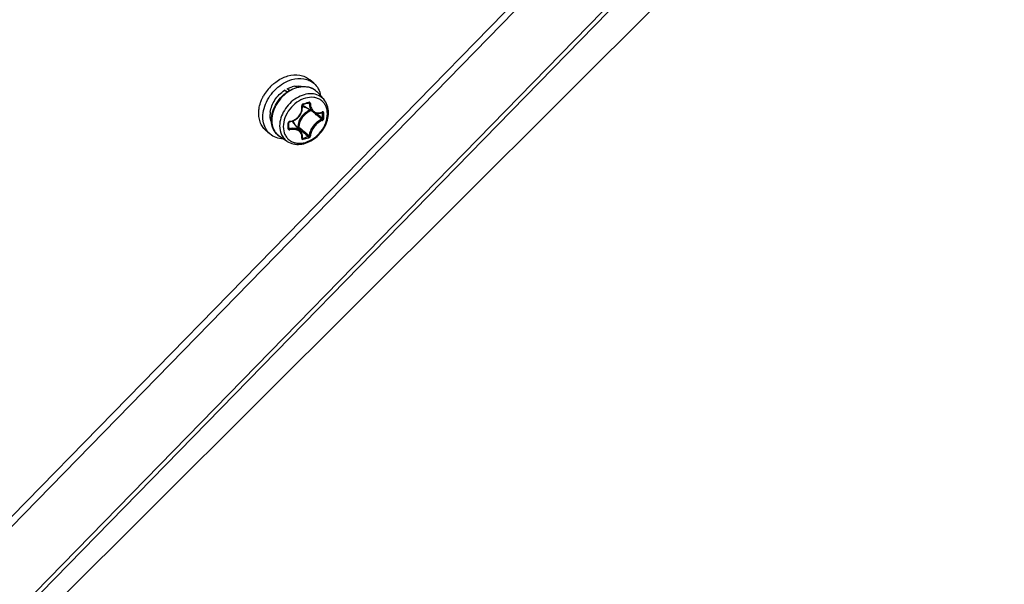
# Model space of a CAD drawing. Header units: millimetres. Extents: x 0 to 420, y 0 to 297.
# Tile 405 of 514: x 385.27 to 397.02, y 168.81 to 175.55. Entities that reach past the tile are written whole.
import ezdxf

# ---------------------------------------------------------------- set-up
doc = ezdxf.new("R2010")
doc.units = ezdxf.units.MM
doc.header["$LTSCALE"] = 23.1
doc.layers.get('0').update_dxf_attribs({"linetype": 'CONTINUOUS'})

msp = doc.modelspace()

# ---------------------------------------------------------------- linework, layer by layer
at = {"color": 7, "linetype": 'Continuous'}
for p, q in [((375.5799, 159.7947), (401.045, 185.8702)), ((388.7785, 174.7865), (388.7285, 174.8298)), ((388.4277, 174.7026), (388.4667, 174.6866)), ((388.4553, 174.6788), (388.4277, 174.7026)), ((388.4858, 174.6986), (388.4597, 174.7212)), ((388.8956, 174.5952), (388.8238, 174.6763)), ((388.7759, 174.4405), (388.6507, 174.5181)), ((388.7112, 174.5527), (388.723, 174.5464)), ((388.7155, 174.5541), (388.7148, 174.5537)), ((388.769, 174.4448), (388.7751, 174.4396)), ((388.8108, 174.4277), (388.8249, 174.4158)), ((388.874, 174.438), (388.8808, 174.4344)), ((388.2547, 174.1818), (388.2047, 174.2251)), ((388.4788, 174.3059), (388.4787, 174.3162)), ((388.4789, 174.2927), (388.4788, 174.3059)), ((388.4788, 174.2572), (388.4885, 174.2442)), ((388.4789, 174.279), (388.4789, 174.2927)), ((388.4789, 174.2661), (388.4789, 174.279)), ((388.6207, 174.2132), (388.5263, 174.3256)), ((388.5856, 174.2665), (388.5778, 174.2642)), ((388.5901, 174.254), (388.5871, 174.2531)), ((388.4608, 174.0931), (388.3703, 174.1526)), ((388.6397, 174.1334), (388.6397, 174.134)), ((388.6397, 174.133), (388.6397, 174.1334)), ((388.6406, 174.1399), (388.6463, 174.1322))]:
    msp.add_line(p, q, dxfattribs=at)
at = {"color": 3, "linetype": 'Continuous'}
for p, q in [((401.1269, 185.8483), (375.6592, 159.7542)), ((374.3517, 157.3438), (400.9898, 184.6235)), ((400.9545, 184.5149), (374.3857, 157.3061)), ((374.3867, 157.3027), (398.3765, 181.2204)), ((374.3867, 157.3022), (398.3739, 181.2173))]:
    msp.add_line(p, q, dxfattribs=at)
at = {"color": 7, "linetype": 'Continuous'}
for points in [[(388.4898, 174.3275), (388.5018, 174.3294), (388.5168, 174.3331), (388.5315, 174.3382), (388.5457, 174.3446), (388.5592, 174.3523), (388.5721, 174.3612), (388.5842, 174.3712), (388.5953, 174.3822), (388.6054, 174.3941), (388.6144, 174.4068), (388.6222, 174.4203), (388.6288, 174.4343), (388.6341, 174.4488), (388.638, 174.4636), (388.6405, 174.4787), (388.6415, 174.4939), (388.6412, 174.509), (388.6397, 174.5217)], [(388.6397, 174.5217), (388.6397, 174.5232), (388.6399, 174.5248), (388.6403, 174.5264), (388.641, 174.5279), (388.6418, 174.5294), (388.6428, 174.5307), (388.6439, 174.532), (388.6452, 174.533), (388.6465, 174.5338), (388.6478, 174.5344), (388.6483, 174.5346)], [(388.6483, 174.5346), (388.6575, 174.5371), (388.6697, 174.5405), (388.6817, 174.5439), (388.6937, 174.5474), (388.7057, 174.551), (388.7148, 174.5537)], [(388.7148, 174.5537), (388.7153, 174.5539), (388.7164, 174.554), (388.7173, 174.554), (388.7181, 174.5537), (388.7184, 174.5536)], [(388.7758, 174.4405), (388.7825, 174.4367), (388.7921, 174.4325), (388.8022, 174.4293), (388.8127, 174.4273), (388.8235, 174.4265), (388.8345, 174.4269), (388.8457, 174.4285), (388.8569, 174.4313), (388.8681, 174.4353), (388.8768, 174.4392)], [(388.8768, 174.4392), (388.8776, 174.4395), (388.8781, 174.4397), (388.8784, 174.4397)], [(388.4787, 174.3162), (388.4788, 174.3175), (388.4792, 174.3191), (388.48, 174.3207), (388.481, 174.3223), (388.4823, 174.3237), (388.4838, 174.325), (388.4854, 174.326), (388.4871, 174.3268), (388.4889, 174.3273), (388.4898, 174.3275)], [(388.4787, 174.2498), (388.4787, 174.2532), (388.4789, 174.2661)], [(388.4794, 174.2475), (388.479, 174.248), (388.4788, 174.2487), (388.4787, 174.2495), (388.4787, 174.2498)], [(388.6397, 174.134), (388.641, 174.1428), (388.6416, 174.1543), (388.6409, 174.1655), (388.6391, 174.1764), (388.636, 174.1867), (388.6317, 174.1965), (388.6263, 174.2057), (388.6207, 174.2132)]]:
    msp.add_lwpolyline(points, dxfattribs=at)
for centre, radius, start, end in [((388.638, 174.3789), 0.5268, 133.23466, 151.14273), ((388.6354, 174.3825), 0.5225, 129.69427, 133.29593), ((388.5936, 174.4788), 0.2761, 99.13236, 105.26751), ((388.6769, 174.5462), 0.1962, 50.21099, 52.55698), ((388.6771, 174.5465), 0.1958, 47.22734, 50.21044), ((388.6764, 174.5458), 0.1969, 41.53016, 47.2187), ((388.7053, 174.6062), 0.1036, 231.02796, 232.4183), ((388.7058, 174.6069), 0.1045, 232.42719, 238.20278), ((388.1024, 176.5646), 2.0958, 285.1573, 287.05436), ((388.5331, 174.4086), 0.2763, 172.94311, 179.02067), ((388.4948, 174.3109), 0.0224, 97.07501, 105.67199), ((388.4462, 174.2584), 0.1045, 40.01139, 46.15737), ((379.6728, 163.7), 14.078, 49.48381, 49.71745), ((380.7244, 164.9292), 12.4604, 49.15596, 49.48764), ((380.2147, 164.2194), 13.3455, 49.50625, 49.82093), ((388.8217, 174.5595), 0.1281, 294.56944, 296.3793), ((387.3364, 174.401), 1.5447, 0.00466, 1.24001), ((387.4047, 174.401), 1.4765, 358.73166, 0.00478), ((387.3383, 174.4002), 1.5576, 0.00435, 1.23968), ((387.4071, 174.4002), 1.4888, 358.73194, 0.00505), ((386.2149, 174.2778), 2.2571, 0.00371, 0.85699), ((386.3272, 174.2779), 2.1448, 359.12081, 0.00362), ((388.4759, 174.2499), 0.00278, 350.98932, 359.09365), ((397.7061, 184.9753), 14.0729, 229.62633, 229.94629), ((397.1892, 184.463), 13.3342, 229.8909, 230.24479), ((388.6423, 174.1353), 0.00339, 216.40821, 219.64724), ((388.2639, 175.5806), 1.498, 284.78581, 287.41773), ((396.2984, 183.3003), 11.8849, 229.94478, 230.3357), ((388.2633, 175.584), 1.5163, 284.78809, 287.41019), ((395.9192, 182.9358), 11.348, 230.24369, 230.64376)]:
    msp.add_arc(centre, radius, start, end, dxfattribs=at)
for points, knots in [([(371.4392, 172.373), (373.0217, 173.2236), (379.2626, 177.0658), (384.6257, 182.3015), (387.9314, 186.7271)], [0, 0, 0, 0, 0.2454261, 1, 1, 1, 1]), ([(388.2547, 174.1818), (388.233, 174.2006), (388.1957, 174.2484), (388.1684, 174.3378), (388.1697, 174.4378), (388.1983, 174.5404), (388.252, 174.6384), (388.3487, 174.7503), (388.4472, 174.8105), (388.5166, 174.8305)], [0, 0, 0, 0, 0.1043962, 0.214712, 0.3343273, 0.4633026, 0.598992, 0.7371022, 1, 1, 1, 1]), ([(388.3017, 174.7845), (388.3087, 174.7902), (388.3366, 174.8122), (388.3668, 174.8312), (388.3904, 174.8433)], [0, 0, 0, 0, 0.2538352, 1, 1, 1, 1]), ([(388.3904, 174.8433), (388.3966, 174.8465), (388.4212, 174.8585), (388.447, 174.8682), (388.4666, 174.8738)], [0, 0, 0, 0, 0.2550171, 1, 1, 1, 1]), ([(388.4666, 174.8738), (388.5128, 174.8872), (388.586, 174.8943), (388.6748, 174.8678), (388.7122, 174.8439), (388.7285, 174.8298)], [0, 0, 0, 0, 0.5240891, 0.7659651, 1, 1, 1, 1]), ([(388.5166, 174.8305), (388.5628, 174.8439), (388.636, 174.851), (388.7248, 174.8245), (388.7622, 174.8006), (388.7785, 174.7865)], [0, 0, 0, 0, 0.5240891, 0.7659651, 1, 1, 1, 1]), ([(388.2589, 174.4426), (388.2652, 174.4939), (388.3059, 174.5958), (388.3825, 174.6731), (388.4277, 174.7026)], [0, 0, 0, 0, 0.489346, 1, 1, 1, 1]), ([(388.2724, 174.3501), (388.2724, 174.4186), (388.3081, 174.5246), (388.3965, 174.6352), (388.4546, 174.6804), (388.4857, 174.6986)], [0, 0, 0, 0, 0.4849935, 0.7442061, 1, 1, 1, 1]), ([(388.4902, 174.6948), (388.4589, 174.6763), (388.4005, 174.6305), (388.312, 174.5193), (388.276, 174.4129), (388.276, 174.3444)], [0, 0, 0, 0, 0.2564494, 0.516507, 1, 1, 1, 1]), ([(388.4597, 174.7212), (388.4646, 174.7237), (388.4844, 174.7333), (388.5051, 174.7409), (388.5209, 174.7451)], [0, 0, 0, 0, 0.2552422, 1, 1, 1, 1]), ([(388.4857, 174.6986), (388.4941, 174.7035), (388.5274, 174.7215), (388.5634, 174.7345), (388.5908, 174.7407)], [0, 0, 0, 0, 0.2571323, 1, 1, 1, 1]), ([(388.5969, 174.7379), (388.5878, 174.7358), (388.5507, 174.7258), (388.5153, 174.7096), (388.4902, 174.6948)], [0, 0, 0, 0, 0.2422437, 1, 1, 1, 1]), ([(388.5498, 174.7514), (388.5578, 174.7527), (388.5887, 174.7562), (388.6204, 174.7536), (388.6426, 174.7477)], [0, 0, 0, 0, 0.2609042, 1, 1, 1, 1]), ([(388.5908, 174.7407), (388.6128, 174.7455), (388.6567, 174.7507), (388.7211, 174.7424), (388.7788, 174.7179), (388.8104, 174.6914), (388.8238, 174.6763)], [0, 0, 0, 0, 0.2662941, 0.5187749, 0.7613087, 1, 1, 1, 1]), ([(388.7962, 174.702), (388.7832, 174.7119), (388.7541, 174.7289), (388.6871, 174.7486), (388.6322, 174.7458), (388.5969, 174.7379)], [0, 0, 0, 0, 0.2356681, 0.4787302, 1, 1, 1, 1]), ([(388.7785, 174.7865), (388.7996, 174.7682), (388.8361, 174.7219), (388.8539, 174.6661), (388.8587, 174.637)], [0, 0, 0, 0, 0.4868108, 1, 1, 1, 1]), ([(388.1424, 174.556), (388.1447, 174.5626), (388.1543, 174.589), (388.1664, 174.6146), (388.1766, 174.6332)], [0, 0, 0, 0, 0.2466495, 1, 1, 1, 1]), ([(388.8956, 174.5952), (388.8782, 174.6149), (388.8332, 174.6479), (388.7492, 174.6662), (388.658, 174.6539), (388.5682, 174.6134), (388.4875, 174.5489), (388.4041, 174.4428), (388.3704, 174.342), (388.3704, 174.277)], [0, 0, 0, 0, 0.1046456, 0.2144563, 0.334319, 0.4646472, 0.602133, 0.7413363, 1, 1, 1, 1]), ([(388.9403, 174.4212), (388.9403, 174.4536), (388.9312, 174.5023), (388.8977, 174.5557), (388.8642, 174.5869), (388.8235, 174.6084), (388.7602, 174.6236), (388.6714, 174.6136), (388.5712, 174.5629), (388.4866, 174.4815), (388.4292, 174.3807), (388.4137, 174.3053), (388.4137, 174.2692)], [0, 0, 0, 0, 0.1160607, 0.1705313, 0.2240165, 0.2780772, 0.3341495, 0.4551614, 0.5892547, 0.7306756, 0.8703728, 1, 1, 1, 1]), ([(388.9522, 174.4354), (388.9522, 174.4649), (388.9435, 174.5229), (388.9142, 174.5743), (388.8956, 174.5952)], [0, 0, 0, 0, 0.5121723, 1, 1, 1, 1]), ([(388.2047, 174.2251), (388.1896, 174.2381), (388.1625, 174.2689), (388.1244, 174.3453), (388.1178, 174.4124), (388.1214, 174.4564)], [0, 0, 0, 0, 0.2357301, 0.4783379, 1, 1, 1, 1]), ([(388.1214, 174.4564), (388.122, 174.4646), (388.1259, 174.4984), (388.1342, 174.5317), (388.1424, 174.556)], [0, 0, 0, 0, 0.2436985, 1, 1, 1, 1]), ([(388.4921, 174.3331), (388.5131, 174.3357), (388.5551, 174.3501), (388.6049, 174.3937), (388.6347, 174.4523), (388.6376, 174.496), (388.6344, 174.5165)], [0, 0, 0, 0, 0.248621, 0.5039092, 0.7568649, 1, 1, 1, 1]), ([(388.7321, 174.4676), (388.6918, 174.4507), (388.6219, 174.3934), (388.5875, 174.3087), (388.5856, 174.2665)], [0, 0, 0, 0, 0.5082968, 1, 1, 1, 1]), ([(388.7463, 174.4589), (388.706, 174.4443), (388.6355, 174.3894), (388.6006, 174.3064), (388.5987, 174.2647)], [0, 0, 0, 0, 0.5065375, 1, 1, 1, 1]), ([(388.6503, 174.5417), (388.6453, 174.5403), (388.6362, 174.533), (388.6336, 174.5218), (388.6344, 174.5165)], [0, 0, 0, 0, 0.4975018, 1, 1, 1, 1]), ([(388.6344, 174.5167), (388.6358, 174.5172), (388.638, 174.518), (388.6399, 174.5201), (388.6398, 174.521)], [0, 0, 0, 0, 0.6366992, 1, 1, 1, 1]), ([(388.6405, 174.5139), (388.6437, 174.5119), (388.6569, 174.5046), (388.6716, 174.5), (388.6829, 174.498)], [0, 0, 0, 0, 0.2456572, 1, 1, 1, 1]), ([(388.6503, 174.5417), (388.6505, 174.5401), (388.6507, 174.5376), (388.6493, 174.5348), (388.6483, 174.5346)], [0, 0, 0, 0, 0.6274613, 1, 1, 1, 1]), ([(388.717, 174.5609), (388.7171, 174.5602), (388.7172, 174.5579), (388.7168, 174.5551), (388.7155, 174.5541)], [0, 0, 0, 0, 0.3178214, 1, 1, 1, 1]), ([(388.7364, 174.546), (388.7361, 174.5507), (388.733, 174.5582), (388.724, 174.562), (388.7193, 174.5616), (388.717, 174.5609)], [0, 0, 0, 0, 0.5062739, 0.7476301, 1, 1, 1, 1]), ([(388.723, 174.5464), (388.7229, 174.5472), (388.7223, 174.55), (388.7203, 174.5526), (388.7184, 174.5536)], [0, 0, 0, 0, 0.2647396, 1, 1, 1, 1]), ([(388.723, 174.5464), (388.7239, 174.5247), (388.7307, 174.4927), (388.7532, 174.4581), (388.7679, 174.4454), (388.7758, 174.4405)], [0, 0, 0, 0, 0.5308597, 0.7721202, 1, 1, 1, 1]), ([(388.7364, 174.5462), (388.734, 174.5456), (388.7295, 174.5452), (388.7249, 174.5456), (388.723, 174.5464)], [0, 0, 0, 0, 0.5357866, 1, 1, 1, 1]), ([(388.7364, 174.546), (388.7373, 174.5267), (388.7447, 174.4903), (388.7723, 174.4531), (388.8016, 174.4371), (388.8341, 174.4303), (388.8597, 174.436), (388.875, 174.443)], [0, 0, 0, 0, 0.2788314, 0.5245449, 0.6404177, 0.7560754, 1, 1, 1, 1]), ([(388.2736, 174.3221), (388.2707, 174.3289), (388.2602, 174.3583), (388.2564, 174.3898), (388.2568, 174.4134)], [0, 0, 0, 0, 0.2409599, 1, 1, 1, 1]), ([(388.3703, 174.1526), (388.3549, 174.1627), (388.3266, 174.1874), (388.2842, 174.2516), (388.2724, 174.3109), (388.2724, 174.3501)], [0, 0, 0, 0, 0.2414081, 0.4858196, 1, 1, 1, 1]), ([(388.276, 174.3444), (388.276, 174.3061), (388.2872, 174.2483), (388.3283, 174.1861), (388.3555, 174.1623), (388.3703, 174.1526)], [0, 0, 0, 0, 0.5179815, 0.7609117, 1, 1, 1, 1]), ([(388.4137, 174.2692), (388.4137, 174.2368), (388.4229, 174.1881), (388.4563, 174.1347), (388.4898, 174.1035), (388.5306, 174.082), (388.5938, 174.0668), (388.6826, 174.0768), (388.7828, 174.1275), (388.8674, 174.2089), (388.9249, 174.3097), (388.9403, 174.3851), (388.9403, 174.4212)], [0, 0, 0, 0, 0.1160607, 0.1705313, 0.2240165, 0.2780772, 0.3341495, 0.4551614, 0.5892547, 0.7306756, 0.8703728, 1, 1, 1, 1]), ([(388.4608, 174.0931), (388.4826, 174.0788), (388.5333, 174.0579), (388.617, 174.0545), (388.7021, 174.0765), (388.7824, 174.1209), (388.8526, 174.1841), (388.9243, 174.284), (388.9522, 174.376), (388.9522, 174.4354)], [0, 0, 0, 0, 0.1109901, 0.226939, 0.3499004, 0.4795692, 0.6134041, 0.7475358, 1, 1, 1, 1]), ([(388.4919, 174.3331), (388.4918, 174.3317), (388.4917, 174.3298), (388.4905, 174.3275), (388.4898, 174.3275)], [0, 0, 0, 0, 0.6537062, 1, 1, 1, 1]), ([(388.5508, 174.2965), (388.5495, 174.3003), (388.5441, 174.3149), (388.5358, 174.3284), (388.5283, 174.3372)], [0, 0, 0, 0, 0.2564861, 1, 1, 1, 1]), ([(388.8735, 174.3554), (388.8541, 174.3484), (388.816, 174.3259), (388.7692, 174.2786), (388.7354, 174.2224), (388.724, 174.1809), (388.723, 174.1614)], [0, 0, 0, 0, 0.2405037, 0.5080106, 0.7710472, 1, 1, 1, 1]), ([(388.8787, 174.3427), (388.8605, 174.336), (388.8247, 174.3145), (388.7806, 174.2697), (388.7486, 174.2168), (388.7375, 174.1778), (388.7364, 174.1594)], [0, 0, 0, 0, 0.2401912, 0.5081306, 0.7715368, 1, 1, 1, 1]), ([(388.8735, 174.3554), (388.8746, 174.3559), (388.8787, 174.359), (388.8809, 174.3644), (388.8808, 174.3683)], [0, 0, 0, 0, 0.2292298, 1, 1, 1, 1]), ([(388.8788, 174.3428), (388.8791, 174.3464), (388.8776, 174.3513), (388.8744, 174.3547), (388.8735, 174.3554)], [0, 0, 0, 0, 0.7650626, 1, 1, 1, 1]), ([(388.8788, 174.4448), (388.8789, 174.4442), (388.8789, 174.4422), (388.878, 174.4398), (388.8768, 174.4392)], [0, 0, 0, 0, 0.3119883, 1, 1, 1, 1]), ([(388.8808, 174.4344), (388.8808, 174.435), (388.8807, 174.437), (388.8797, 174.4391), (388.8784, 174.4398)], [0, 0, 0, 0, 0.2993483, 1, 1, 1, 1]), ([(388.8955, 174.4339), (388.8954, 174.438), (388.893, 174.4449), (388.8846, 174.4469), (388.8806, 174.4457), (388.8787, 174.4448)], [0, 0, 0, 0, 0.5010646, 0.7338997, 1, 1, 1, 1]), ([(388.8787, 174.3427), (388.8809, 174.3436), (388.8897, 174.349), (388.8954, 174.3595), (388.8955, 174.3673)], [0, 0, 0, 0, 0.2368196, 1, 1, 1, 1]), ([(388.8955, 174.4339), (388.8931, 174.4329), (388.888, 174.4322), (388.8828, 174.4331), (388.8808, 174.4344)], [0, 0, 0, 0, 0.5192529, 1, 1, 1, 1]), ([(388.8955, 174.3673), (388.8932, 174.3662), (388.888, 174.3656), (388.8828, 174.3669), (388.8808, 174.3683)], [0, 0, 0, 0, 0.5145889, 1, 1, 1, 1]), ([(388.3704, 174.277), (388.3704, 174.2403), (388.3811, 174.1849), (388.4205, 174.1252), (388.4466, 174.1024), (388.4608, 174.0931)], [0, 0, 0, 0, 0.517891, 0.7608542, 1, 1, 1, 1]), ([(388.4888, 174.3325), (388.4841, 174.3312), (388.4756, 174.3257), (388.4718, 174.3162), (388.4718, 174.3116)], [0, 0, 0, 0, 0.5153786, 1, 1, 1, 1]), ([(388.4718, 174.3116), (388.4728, 174.3118), (388.4754, 174.3124), (388.4787, 174.3143), (388.4787, 174.3162)], [0, 0, 0, 0, 0.3377984, 1, 1, 1, 1]), ([(388.4718, 174.2449), (388.4727, 174.2451), (388.4753, 174.2457), (388.4784, 174.2475), (388.4787, 174.2494)], [0, 0, 0, 0, 0.320164, 1, 1, 1, 1]), ([(388.4718, 174.2449), (388.4718, 174.2427), (388.4728, 174.2381), (388.4792, 174.2308), (388.4874, 174.2301), (388.4921, 174.2311)], [0, 0, 0, 0, 0.2427964, 0.4809595, 1, 1, 1, 1]), ([(388.4794, 174.2475), (388.4803, 174.2462), (388.4832, 174.2441), (388.4868, 174.2439), (388.4885, 174.2442)], [0, 0, 0, 0, 0.4812439, 1, 1, 1, 1]), ([(388.6207, 174.2132), (388.6139, 174.2212), (388.5966, 174.2353), (388.5642, 174.2474), (388.527, 174.2507), (388.5014, 174.2472), (388.4885, 174.2442)], [0, 0, 0, 0, 0.2209913, 0.4594984, 0.7198422, 1, 1, 1, 1]), ([(388.4919, 174.2311), (388.4918, 174.2335), (388.491, 174.238), (388.4896, 174.2424), (388.4885, 174.2442)], [0, 0, 0, 0, 0.5258085, 1, 1, 1, 1]), ([(388.6344, 174.1299), (388.6373, 174.1459), (388.636, 174.1716), (388.62, 174.2), (388.5953, 174.2233), (388.5501, 174.2385), (388.5117, 174.2355), (388.4921, 174.2311)], [0, 0, 0, 0, 0.2330334, 0.3453824, 0.4604388, 0.7117048, 1, 1, 1, 1]), ([(388.5856, 174.2665), (388.5879, 174.267), (388.5925, 174.2671), (388.597, 174.2659), (388.5987, 174.2647)], [0, 0, 0, 0, 0.5267603, 1, 1, 1, 1]), ([(388.5856, 174.2665), (388.5856, 174.2641), (388.5866, 174.2597), (388.5886, 174.2555), (388.5901, 174.254)], [0, 0, 0, 0, 0.5220549, 1, 1, 1, 1]), ([(388.5901, 174.254), (388.5934, 174.2553), (388.5971, 174.259), (388.5986, 174.2636), (388.5987, 174.2647)], [0, 0, 0, 0, 0.759447, 1, 1, 1, 1]), ([(388.4138, 174.1236), (388.3844, 174.1243), (388.3267, 174.134), (388.2758, 174.1635), (388.2547, 174.1818)], [0, 0, 0, 0, 0.5131489, 1, 1, 1, 1]), ([(388.6344, 174.1299), (388.634, 174.128), (388.634, 174.1239), (388.639, 174.1169), (388.6463, 174.1169), (388.6503, 174.118)], [0, 0, 0, 0, 0.2508036, 0.4766386, 1, 1, 1, 1]), ([(388.6344, 174.1298), (388.6351, 174.1299), (388.6373, 174.1305), (388.6395, 174.1324), (388.6397, 174.134)], [0, 0, 0, 0, 0.3022678, 1, 1, 1, 1]), ([(388.6413, 174.132), (388.6417, 174.1319), (388.6433, 174.1315), (388.645, 174.1318), (388.6463, 174.1322)], [0, 0, 0, 0, 0.2180715, 1, 1, 1, 1]), ([(388.6503, 174.118), (388.6507, 174.1205), (388.6499, 174.1256), (388.6479, 174.1304), (388.6463, 174.1322)], [0, 0, 0, 0, 0.5092928, 1, 1, 1, 1]), ([(388.7124, 174.1513), (388.7137, 174.1516), (388.7182, 174.1535), (388.7225, 174.1577), (388.723, 174.1614)], [0, 0, 0, 0, 0.2675153, 1, 1, 1, 1]), ([(388.717, 174.1372), (388.7174, 174.1397), (388.7164, 174.1448), (388.7141, 174.1495), (388.7124, 174.1513)], [0, 0, 0, 0, 0.5054263, 1, 1, 1, 1]), ([(388.717, 174.1372), (388.7195, 174.138), (388.7285, 174.1425), (388.7359, 174.1519), (388.7364, 174.1594)], [0, 0, 0, 0, 0.2596362, 1, 1, 1, 1]), ([(388.7364, 174.1592), (388.733, 174.1579), (388.7277, 174.1581), (388.7237, 174.1606), (388.723, 174.1614)], [0, 0, 0, 0, 0.7666412, 1, 1, 1, 1])]:
    msp.add_open_spline(points, degree=3, knots=knots, dxfattribs=at)
msp.add_open_spline([(388.6397, 174.1331), (388.6401, 174.1326), (388.6407, 174.1322), (388.6413, 174.132)], degree=3, dxfattribs=at)

doc.saveas('drawing.dxf')
